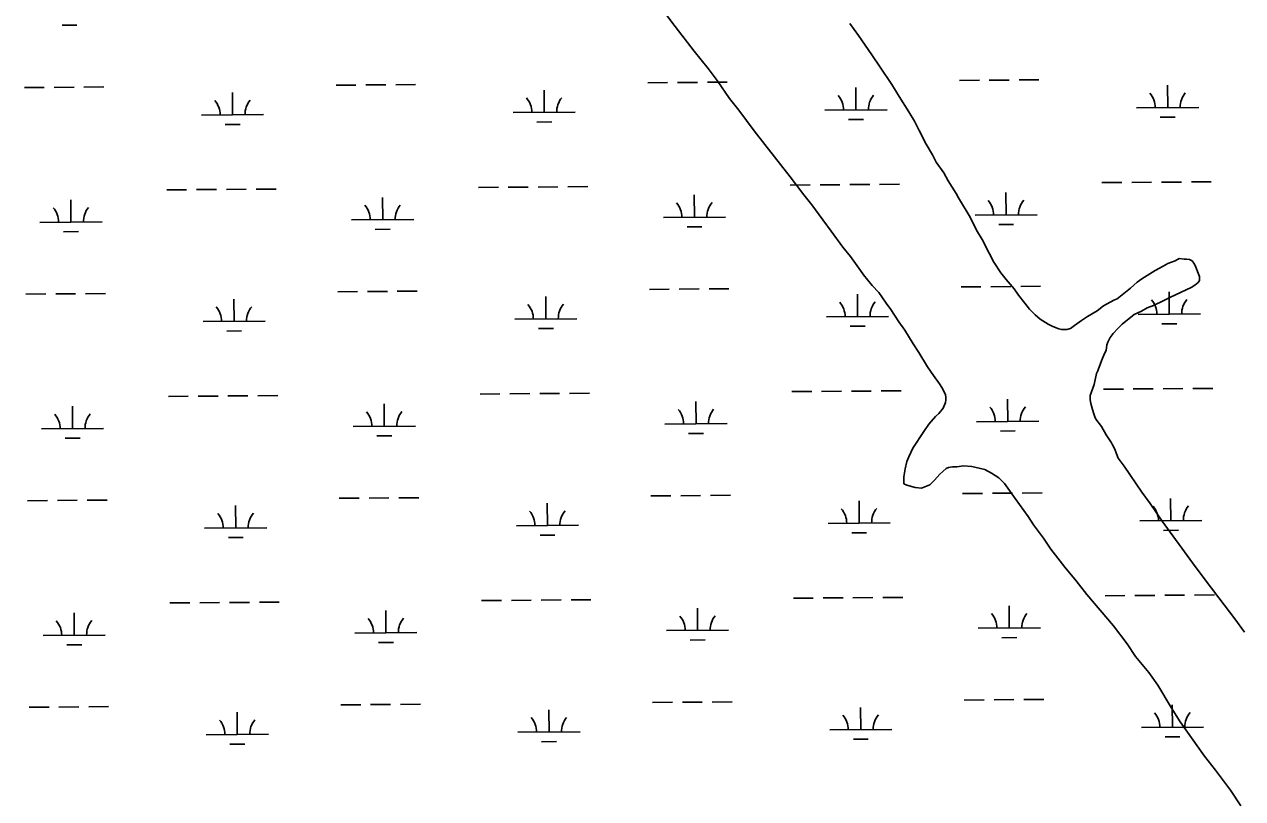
# Model space of a CAD drawing. Extents: x 3540316 to 3578335, y 553172 to 578787.
# Drawn here: x 3561120 to 3563082, y 574451 to 575698 of the extents above; entities that cross this region are included whole.
import ezdxf

# ---------------------------------------------------------------- set-up
doc = ezdxf.new("R2010")
doc.units = 0
doc.layers.add('V-SITE-VEGE', color=7, linetype='Continuous')
doc.layers.add('V-WETL-SWMP', color=7, linetype='Continuous')

msp = doc.modelspace()

# ---------------------------------------------------------------- linework, layer by layer
at = {"layer": 'V-SITE-VEGE'}
for p, q in [((3562141.5, 575730), (3562168.2, 575694.9)), ((3562463.3, 575680.5), (3562449.4, 575699.4)), ((3562168.2, 575694.9), (3562198.8, 575654.9)), ((3562484.5, 575649.1), (3562463.3, 575680.5)), ((3562198.8, 575654.9), (3562221, 575627.4)), ((3562497.9, 575629.1), (3562484.5, 575649.1)), ((3562221, 575627.4), (3562235.5, 575607.9)), ((3562516.8, 575601.5), (3562497.9, 575629.1)), ((3562235.5, 575607.9), (3562255.6, 575578.7)), ((3562528.6, 575582), (3562516.8, 575601.5)), ((3562544.2, 575557.1), (3562528.6, 575582)), ((3562255.6, 575578.7), (3562270.6, 575559.8)), ((3562270.6, 575559.8), (3562295.1, 575526.8)), ((3562553.2, 575542.5), (3562544.2, 575557.1)), ((3562561, 575527.3), (3562553.2, 575542.5)), ((3562295.1, 575526.8), (3562312.3, 575504.7)), ((3562572.3, 575505.1), (3562561, 575527.3)), ((3562312.3, 575504.7), (3562353.5, 575452.9)), ((3562582.3, 575488.3), (3562572.3, 575505.1)), ((3562588.5, 575476.4), (3562582.3, 575488.3)), ((3562600.8, 575459.1), (3562588.5, 575476.4)), ((3562353.5, 575452.9), (3562375.2, 575423.7)), ((3562607.5, 575446.1), (3562600.8, 575459.1)), ((3562620.3, 575426.1), (3562607.5, 575446.1)), ((3562624.3, 575419), (3562620.3, 575426.1)), ((3562375.2, 575423.7), (3562388, 575407.5)), ((3562388, 575407.5), (3562405.8, 575383.2)), ((3562643.3, 575387.6), (3562624.3, 575419)), ((3562653.4, 575367), (3562643.3, 575387.6)), ((3562405.8, 575383.2), (3562419.2, 575365.3)), ((3562419.2, 575365.3), (3562438.1, 575339.4)), ((3562662.4, 575351.8), (3562653.4, 575367)), ((3562673.6, 575329.6), (3562662.4, 575351.8)), ((3562438.1, 575339.4), (3562450.3, 575324.3)), ((3562681.4, 575315), (3562673.6, 575329.6)), ((3562450.3, 575324.3), (3562466.5, 575302.1)), ((3562692.6, 575298.2), (3562681.4, 575315)), ((3562954, 575309), (3562941, 575301.7)), ((3562961.6, 575313), (3562954, 575309)), ((3562973, 575317.5), (3562961.6, 575313)), ((3562979.5, 575320.9), (3562973, 575317.5)), ((3562987.7, 575319.9), (3562979.5, 575320.9)), ((3562991.5, 575319.9), (3562987.7, 575319.9)), ((3562996.5, 575319.5), (3562991.5, 575319.9)), ((3563000.3, 575317.3), (3562996.5, 575319.5)), ((3563004.2, 575311.9), (3563000.3, 575317.3)), ((3563006.5, 575307), (3563004.2, 575311.9)), ((3563010.4, 575297.8), (3563006.5, 575307)), ((3562466.5, 575302.1), (3562471.5, 575295.1)), ((3562471.5, 575295.1), (3562485.4, 575277.8)), ((3562700.9, 575287.4), (3562692.6, 575298.2)), ((3562713.7, 575272.3), (3562700.9, 575287.4)), ((3562919.4, 575288.3), (3562911.8, 575283.3)), ((3562932.4, 575296.7), (3562919.4, 575288.3)), ((3562941, 575301.7), (3562932.4, 575296.7)), ((3563012.1, 575292.4), (3563010.4, 575297.8)), ((3563012.2, 575285.8), (3563012.1, 575292.4)), ((3562485.4, 575277.8), (3562495.9, 575266.5)), ((3562721, 575262), (3562713.7, 575272.3)), ((3562901, 575273.3), (3562880, 575256.1)), ((3562911.8, 575283.3), (3562901, 575273.3)), ((3562965.7, 575259), (3562998.7, 575274.7)), ((3562998.7, 575274.7), (3563004.7, 575278.1)), ((3563004.7, 575278.1), (3563010.1, 575282.5)), ((3563010.1, 575282.5), (3563012.2, 575285.8)), ((3562495.9, 575266.5), (3562507.6, 575249.2)), ((3562507.6, 575249.2), (3562515.4, 575238.9)), ((3562731, 575249.1), (3562721, 575262)), ((3562738.8, 575239.3), (3562731, 575249.1)), ((3562874.5, 575253.8), (3562857.7, 575244.9)), ((3562880, 575256.1), (3562874.5, 575253.8)), ((3562938, 575245.5), (3562954.8, 575253.3)), ((3562954.8, 575253.3), (3562965.7, 575259)), ((3562515.4, 575238.9), (3562528.3, 575219.4)), ((3562747.6, 575230.7), (3562738.8, 575239.3)), ((3562755.9, 575223.2), (3562747.6, 575230.7)), ((3562847.5, 575237.1), (3562831.8, 575227.6)), ((3562857.7, 575244.9), (3562847.5, 575237.1)), ((3562887.6, 575215.2), (3562907.1, 575230.8)), ((3562907.1, 575230.8), (3562919, 575236.4)), ((3562919, 575236.4), (3562928.2, 575241.5)), ((3562928.2, 575241.5), (3562938, 575245.5)), ((3562528.3, 575219.4), (3562537.7, 575205.9)), ((3562768.6, 575215.2), (3562755.9, 575223.2)), ((3562776.3, 575211.5), (3562768.6, 575215.2)), ((3562785.6, 575207.8), (3562776.3, 575211.5)), ((3562804.7, 575208.6), (3562798.7, 575206.9)), ((3562811.2, 575213.1), (3562804.7, 575208.6)), ((3562822.6, 575221.4), (3562811.2, 575213.1)), ((3562831.8, 575227.6), (3562822.6, 575221.4)), ((3562873.1, 575200.3), (3562881.2, 575209.2)), ((3562881.2, 575209.2), (3562887.6, 575215.2)), ((3562537.7, 575205.9), (3562551.2, 575183.7)), ((3562790, 575206.8), (3562785.6, 575207.8)), ((3562798.7, 575206.9), (3562790, 575206.8)), ((3562864.6, 575186.5), (3562868.3, 575194.2)), ((3562868.3, 575194.2), (3562873.1, 575200.3)), ((3562551.2, 575183.7), (3562560.6, 575169.7)), ((3562560.6, 575169.7), (3562574.6, 575146.9)), ((3562859.4, 575167.9), (3562862, 575172.8)), ((3562862, 575172.8), (3562863, 575182.1)), ((3562863, 575182.1), (3562864.6, 575186.5)), ((3562849.9, 575143.7), (3562855.7, 575159.1)), ((3562855.7, 575159.1), (3562859.4, 575167.9)), ((3562574.6, 575146.9), (3562584.1, 575132.9)), ((3562584.1, 575132.9), (3562593.6, 575119.3)), ((3562842.6, 575118.5), (3562846.7, 575136)), ((3562846.7, 575136), (3562848.8, 575140.4)), ((3562848.8, 575140.4), (3562849.9, 575143.7)), ((3562593.6, 575119.3), (3562597.5, 575113.4)), ((3562597.5, 575113.4), (3562601.4, 575106.3)), ((3562836.3, 575100.4), (3562842.6, 575118.5)), ((3562601.4, 575106.3), (3562603.1, 575101.4)), ((3562603.1, 575101.4), (3562603.7, 575097.6)), ((3562603.8, 575093.3), (3562603.3, 575089.4)), ((3562603.7, 575097.6), (3562603.8, 575093.3)), ((3562836.4, 575093.8), (3562836.3, 575100.4)), ((3562837.6, 575087.9), (3562836.4, 575093.8)), ((3562592.6, 575071.3), (3562587.2, 575066.8)), ((3562599.6, 575080.1), (3562592.6, 575071.3)), ((3562603.3, 575089.4), (3562599.6, 575080.1)), ((3562839.9, 575078.1), (3562837.6, 575087.9)), ((3562842.2, 575071), (3562839.9, 575078.1)), ((3562576.5, 575054.1), (3562568.5, 575042.5)), ((3562587.2, 575066.8), (3562576.5, 575054.1)), ((3562843.9, 575066.1), (3562842.2, 575071)), ((3562845.6, 575062.3), (3562843.9, 575066.1)), ((3562854.5, 575050.4), (3562845.6, 575062.3)), ((3562568.5, 575042.5), (3562550.8, 575015.5)), ((3562862.3, 575037.4), (3562854.5, 575050.4)), ((3562870.7, 575024.4), (3562862.3, 575037.4)), ((3562550.8, 575015.5), (3562544.5, 575001.8)), ((3562872.4, 575021.2), (3562870.7, 575024.4)), ((3562875.8, 575014.1), (3562872.4, 575021.2)), ((3562878.6, 575006.5), (3562875.8, 575014.1)), ((3562541.3, 574994.1), (3562538.2, 574982.6)), ((3562544.5, 575001.8), (3562541.3, 574994.1)), ((3562881.4, 574999.5), (3562878.6, 575006.5)), ((3562890.9, 574986.5), (3562881.4, 574999.5)), ((3562538.2, 574982.6), (3562536.2, 574969.4)), ((3562585.9, 574964.1), (3562594, 574974.1)), ((3562594, 574974.1), (3562598.9, 574978)), ((3562598.9, 574978), (3562604.2, 574983)), ((3562604.2, 574983), (3562608, 574984.7)), ((3562608, 574984.7), (3562614.6, 574985.8)), ((3562614.6, 574985.8), (3562621.7, 574985.9)), ((3562621.7, 574985.9), (3562632.6, 574987.2)), ((3562632.6, 574987.2), (3562645.7, 574986.3)), ((3562645.7, 574986.3), (3562666.5, 574981.1)), ((3562666.5, 574981.1), (3562677.5, 574975.3)), ((3562677.5, 574975.3), (3562689.1, 574967.8)), ((3562919.3, 574944.8), (3562890.9, 574986.5)), ((3562536.2, 574969.4), (3562536.3, 574958.5)), ((3562536.3, 574958.5), (3562541.3, 574955.9)), ((3562541.3, 574955.9), (3562554.4, 574952.2)), ((3562564.8, 574951.3), (3562577.9, 574956.9)), ((3562577.9, 574956.9), (3562585.9, 574964.1)), ((3562689.1, 574967.8), (3562698.5, 574958.6)), ((3562698.5, 574958.6), (3562715.8, 574934.9)), ((3562554.4, 574952.2), (3562564.8, 574951.3)), ((3562715.8, 574934.9), (3562736.4, 574905.7)), ((3562932.7, 574926.5), (3562919.3, 574944.8)), ((3562952.2, 574898.3), (3562932.7, 574926.5)), ((3562736.4, 574905.7), (3562744.8, 574892.1)), ((3563001.2, 574831.3), (3562952.2, 574898.3)), ((3562744.8, 574892.1), (3562760.9, 574870.5)), ((3562760.9, 574870.5), (3562773.2, 574853.2)), ((3562773.2, 574853.2), (3562795.4, 574824)), ((3562795.4, 574824), (3562813.8, 574801.9)), ((3563018.5, 574808.1), (3563001.2, 574831.3)), ((3562813.8, 574801.9), (3562831, 574779.8)), ((3563043.5, 574774.6), (3563018.5, 574808.1)), ((3562831, 574779.8), (3562873.8, 574729.6)), ((3563069.1, 574741.1), (3563043.5, 574774.6)), ((3563084.7, 574719.5), (3563069.1, 574741.1)), ((3562873.8, 574729.6), (3562896, 574700.4)), ((3562896, 574700.4), (3562909.4, 574680.4)), ((3562909.4, 574680.4), (3562930.6, 574654.5)), ((3562930.6, 574654.5), (3562945, 574633.9)), ((3562945, 574633.9), (3562966.8, 574598.2)), ((3562966.8, 574598.2), (3562981.4, 574574.9)), ((3562981.4, 574574.9), (3563020.4, 574519.8)), ((3563020.4, 574519.8), (3563038.2, 574497.1)), ((3563038.2, 574497.1), (3563062.1, 574464.7)), ((3563062.1, 574464.7), (3563078.9, 574439.8))]:
    msp.add_line(p, q, dxfattribs=at)
at = {"layer": 'V-WETL-SWMP'}
for p, q in [((3561180.9, 575696.9), (3561204.9, 575697.1)), ((3561670.1, 575600.7), (3561702.1, 575600.9)), ((3561718.1, 575601), (3561750.1, 575601.3)), ((3562124, 575604.2), (3562156, 575604.4)), ((3562172, 575604.5), (3562204, 575604.8)), ((3562220, 575604.9), (3562252, 575605.1)), ((3562625.9, 575608), (3562657.9, 575608.3)), ((3562673.9, 575608.4), (3562705.9, 575608.6)), ((3562721.9, 575608.8), (3562753.9, 575609)), ((3561120.2, 575596.4), (3561152.2, 575596.7)), ((3561168.2, 575596.8), (3561200.2, 575597)), ((3561216.2, 575597.2), (3561248.2, 575597.4)), ((3561455.4, 575552.6), (3561455.1, 575588.6)), ((3561622.1, 575600.3), (3561654.1, 575600.5)), ((3561957.3, 575556.4), (3561957, 575592.4)), ((3562459.2, 575560.3), (3562458.9, 575596.3)), ((3562961.1, 575564.2), (3562960.8, 575600.2)), ((3562911.1, 575563.8), (3563011.1, 575564.6)), ((3561405.4, 575552.2), (3561505.4, 575553)), ((3561907.3, 575556.1), (3562007.3, 575556.8)), ((3562409.2, 575559.9), (3562509.2, 575560.7)), ((3562447.3, 575544.8), (3562471.3, 575545)), ((3562949.2, 575548.7), (3562973.2, 575548.8)), ((3561443.5, 575537.1), (3561467.5, 575537.2)), ((3561945.4, 575540.9), (3561969.4, 575541.1)), ((3562903.2, 575443.7), (3562935.2, 575443.9)), ((3562951.2, 575444), (3562983.2, 575444.3)), ((3562999.2, 575444.4), (3563031.2, 575444.6)), ((3561349.5, 575431.7), (3561381.5, 575431.9)), ((3561397.5, 575432.1), (3561429.5, 575432.3)), ((3561445.5, 575432.4), (3561477.5, 575432.7)), ((3561493.5, 575432.8), (3561525.5, 575433)), ((3561851.4, 575435.6), (3561883.4, 575435.8)), ((3561899.4, 575435.9), (3561931.4, 575436.2)), ((3561947.4, 575436.3), (3561979.4, 575436.5)), ((3561995.4, 575436.7), (3562027.4, 575436.9)), ((3562353.3, 575439.4), (3562385.3, 575439.7)), ((3562401.3, 575439.8), (3562433.3, 575440)), ((3562449.3, 575440.2), (3562481.3, 575440.4)), ((3562497.3, 575440.5), (3562529.3, 575440.8)), ((3562701, 575391.4), (3562700.7, 575427.4)), ((3562855.2, 575443.3), (3562887.2, 575443.5)), ((3561195.3, 575379.8), (3561195, 575415.8)), ((3561697.2, 575383.6), (3561696.9, 575419.6)), ((3562199.1, 575387.5), (3562198.8, 575423.5)), ((3562149.1, 575387.1), (3562249.1, 575387.9)), ((3562651, 575391), (3562751, 575391.7)), ((3561145.3, 575379.4), (3561245.3, 575380.1)), ((3561647.2, 575383.2), (3561747.2, 575384)), ((3561685.3, 575368.1), (3561709.3, 575368.3)), ((3562187.2, 575372), (3562211.2, 575372.2)), ((3562689.1, 575375.8), (3562713.1, 575376)), ((3561183.4, 575364.2), (3561207.4, 575364.4)), ((3561624.7, 575267.6), (3561656.7, 575267.9)), ((3561672.7, 575268), (3561704.7, 575268.2)), ((3561720.7, 575268.4), (3561752.7, 575268.6)), ((3562126.6, 575271.5), (3562158.6, 575271.7)), ((3562174.6, 575271.9), (3562206.6, 575272.1)), ((3562222.6, 575272.2), (3562254.6, 575272.5)), ((3562628.5, 575275.4), (3562660.5, 575275.6)), ((3562676.5, 575275.7), (3562708.5, 575276)), ((3562724.5, 575276.1), (3562756.5, 575276.4)), ((3562963.7, 575231.5), (3562963.4, 575267.5)), ((3561122.8, 575263.8), (3561154.8, 575264)), ((3561170.8, 575264.1), (3561202.8, 575264.4)), ((3561218.8, 575264.5), (3561250.8, 575264.7)), ((3561458, 575219.9), (3561457.7, 575255.9)), ((3561959.9, 575223.8), (3561959.6, 575259.8)), ((3562461.8, 575227.6), (3562461.5, 575263.6)), ((3562411.8, 575227.3), (3562511.8, 575228)), ((3562913.7, 575231.1), (3563013.7, 575231.9)), ((3561408, 575219.5), (3561508, 575220.3)), ((3561909.9, 575223.4), (3562009.9, 575224.2)), ((3561948, 575208.3), (3561972, 575208.4)), ((3562449.9, 575212.1), (3562473.9, 575212.3)), ((3562951.8, 575216), (3562975.8, 575216.2)), ((3561446.1, 575204.4), (3561470.1, 575204.6)), ((3562857.7, 575110.6), (3562889.7, 575110.9)), ((3562905.7, 575111), (3562937.7, 575111.2)), ((3562953.7, 575111.4), (3562985.7, 575111.6)), ((3563001.7, 575111.7), (3563033.7, 575112)), ((3561352.1, 575099), (3561384.1, 575099.3)), ((3561400.1, 575099.4), (3561432.1, 575099.6)), ((3561448.1, 575099.8), (3561480.1, 575100)), ((3561496.1, 575100.1), (3561528.1, 575100.4)), ((3561854, 575102.9), (3561886, 575103.1)), ((3561902, 575103.3), (3561934, 575103.5)), ((3561950, 575103.6), (3561982, 575103.9)), ((3561998, 575104), (3562030, 575104.2)), ((3562201.7, 575054.8), (3562201.4, 575090.8)), ((3562355.9, 575106.8), (3562387.9, 575107)), ((3562403.8, 575107.1), (3562435.8, 575107.4)), ((3562451.8, 575107.5), (3562483.8, 575107.7)), ((3562499.8, 575107.9), (3562531.8, 575108.1)), ((3562703.5, 575058.7), (3562703.3, 575094.7)), ((3561197.9, 575047.1), (3561197.6, 575083.1)), ((3561699.8, 575051), (3561699.5, 575087)), ((3562151.7, 575054.4), (3562251.7, 575055.2)), ((3562653.5, 575058.3), (3562753.5, 575059.1)), ((3561147.9, 575046.7), (3561247.9, 575047.5)), ((3561649.8, 575050.6), (3561749.8, 575051.3)), ((3561687.9, 575035.4), (3561711.9, 575035.6)), ((3562189.8, 575039.3), (3562213.8, 575039.5)), ((3562691.7, 575043.2), (3562715.7, 575043.4)), ((3561186, 575031.6), (3561210, 575031.7)), ((3561627.2, 574935), (3561659.2, 574935.2)), ((3561675.2, 574935.3), (3561707.2, 574935.6)), ((3561723.2, 574935.7), (3561755.2, 574935.9)), ((3562129.1, 574938.8), (3562161.1, 574939.1)), ((3562177.1, 574939.2), (3562209.1, 574939.4)), ((3562225.1, 574939.6), (3562257.1, 574939.8)), ((3562631, 574942.7), (3562663, 574942.9)), ((3562679, 574943.1), (3562711, 574943.3)), ((3562727, 574943.4), (3562759, 574943.7)), ((3562966.2, 574898.9), (3562965.9, 574934.9)), ((3561125.4, 574931.1), (3561157.4, 574931.3)), ((3561173.4, 574931.5), (3561205.4, 574931.7)), ((3561221.3, 574931.8), (3561253.3, 574932.1)), ((3561460.5, 574887.2), (3561460.3, 574923.2)), ((3561962.4, 574891.1), (3561962.2, 574927.1)), ((3562464.3, 574895), (3562464.1, 574931)), ((3562414.3, 574894.6), (3562514.3, 574895.4)), ((3562916.2, 574898.5), (3563016.2, 574899.2)), ((3561410.5, 574886.9), (3561510.5, 574887.6)), ((3561912.4, 574890.7), (3562012.4, 574891.5)), ((3561950.6, 574875.6), (3561974.6, 574875.8)), ((3562452.5, 574879.5), (3562476.4, 574879.6)), ((3562954.3, 574883.3), (3562978.3, 574883.5)), ((3561448.7, 574871.7), (3561472.7, 574871.9)), ((3562860.3, 574778), (3562892.3, 574778.2)), ((3562908.3, 574778.3), (3562940.3, 574778.6)), ((3562956.3, 574778.7), (3562988.3, 574778.9)), ((3563004.3, 574779.1), (3563036.3, 574779.3)), ((3561354.6, 574766.4), (3561386.6, 574766.6)), ((3561402.6, 574766.7), (3561434.6, 574767)), ((3561450.6, 574767.1), (3561482.6, 574767.3)), ((3561498.6, 574767.5), (3561530.6, 574767.7)), ((3561856.5, 574770.2), (3561888.5, 574770.5)), ((3561904.5, 574770.6), (3561936.5, 574770.8)), ((3561952.5, 574771), (3561984.5, 574771.2)), ((3562000.5, 574771.3), (3562032.5, 574771.6)), ((3562204.2, 574722.2), (3562203.9, 574758.2)), ((3562358.4, 574774.1), (3562390.4, 574774.3)), ((3562406.4, 574774.5), (3562438.4, 574774.7)), ((3562454.4, 574774.8), (3562486.4, 574775.1)), ((3562502.4, 574775.2), (3562534.4, 574775.4)), ((3562706.1, 574726), (3562705.8, 574762)), ((3561200.4, 574714.4), (3561200.2, 574750.4)), ((3561702.3, 574718.3), (3561702, 574754.3)), ((3561652.3, 574717.9), (3561752.3, 574718.7)), ((3562154.2, 574721.8), (3562254.2, 574722.5)), ((3562656.1, 574725.6), (3562756.1, 574726.4)), ((3561150.4, 574714), (3561250.4, 574714.8)), ((3561188.6, 574698.9), (3561212.6, 574699.1)), ((3561690.4, 574702.8), (3561714.4, 574703)), ((3562192.3, 574706.6), (3562216.3, 574706.8)), ((3562694.2, 574710.5), (3562718.2, 574710.7)), ((3561629.8, 574602.3), (3561661.8, 574602.5)), ((3561677.8, 574602.7), (3561709.8, 574602.9)), ((3561725.8, 574603), (3561757.8, 574603.3)), ((3562131.7, 574606.2), (3562163.7, 574606.4)), ((3562179.7, 574606.5), (3562211.7, 574606.8)), ((3562227.7, 574606.9), (3562259.7, 574607.2)), ((3562633.6, 574610), (3562665.6, 574610.3)), ((3562681.6, 574610.4), (3562713.6, 574610.7)), ((3562729.6, 574610.8), (3562761.6, 574611)), ((3562968.8, 574566.2), (3562968.5, 574602.2)), ((3561127.9, 574598.4), (3561159.9, 574598.7)), ((3561175.9, 574598.8), (3561207.9, 574599)), ((3561223.9, 574599.2), (3561255.9, 574599.4)), ((3561463.1, 574554.6), (3561462.8, 574590.6)), ((3561965, 574558.4), (3561964.7, 574594.4)), ((3562466.9, 574562.3), (3562466.6, 574598.3)), ((3562416.9, 574561.9), (3562516.9, 574562.7)), ((3562918.8, 574565.8), (3563018.8, 574566.6)), ((3561413.1, 574554.2), (3561513.1, 574555)), ((3561915, 574558.1), (3562015, 574558.8)), ((3561953.1, 574542.9), (3561977.1, 574543.1)), ((3562455, 574546.8), (3562479, 574547)), ((3562956.9, 574550.7), (3562980.9, 574550.8)), ((3561451.2, 574539.1), (3561475.2, 574539.2))]:
    msp.add_line(p, q, dxfattribs=at)
for centre, start, end in [((3562404, 575560.4), 359.6699, 41.2135), ((3562514.4, 575561.2), 139.6699, 181.2135), ((3562905.9, 575564.2), 359.6699, 41.2135), ((3563016.3, 575565.1), 139.6699, 181.2135), ((3561400.2, 575552.6), 359.6699, 41.2135), ((3561510.7, 575553.5), 139.6699, 181.2135), ((3561902.1, 575556.5), 359.6699, 41.2135), ((3562012.5, 575557.3), 139.6699, 181.2135), ((3561642, 575383.7), 359.6699, 41.2135), ((3561752.4, 575384.5), 139.6699, 181.2135), ((3562143.8, 575387.5), 359.6699, 41.2135), ((3562254.3, 575388.4), 139.6699, 181.2135), ((3562645.7, 575391.4), 359.6699, 41.2135), ((3562756.2, 575392.3), 139.6699, 181.2135), ((3561140.1, 575379.8), 359.6699, 41.2135), ((3561250.5, 575380.7), 139.6699, 181.2135), ((3562406.5, 575227.7), 359.6699, 41.2135), ((3562517, 575228.5), 139.6699, 181.2135), ((3562908.4, 575231.6), 359.6699, 41.2135), ((3563018.9, 575232.4), 139.6699, 181.2135), ((3561402.7, 575220), 359.6699, 41.2135), ((3561513.2, 575220.8), 139.6699, 181.2135), ((3561904.6, 575223.8), 359.6699, 41.2135), ((3562015.1, 575224.7), 139.6699, 181.2135), ((3561644.5, 575051), 359.6699, 41.2135), ((3561755, 575051.9), 139.6699, 181.2135), ((3562146.4, 575054.9), 359.6699, 41.2135), ((3562256.9, 575055.7), 139.6699, 181.2135), ((3562648.3, 575058.7), 359.6699, 41.2135), ((3562758.8, 575059.6), 139.6699, 181.2135), ((3561142.6, 575047.1), 359.6699, 41.2135), ((3561253.1, 575048), 139.6699, 181.2135), ((3561907.2, 574891.2), 359.6699, 41.2135), ((3562017.7, 574892), 139.6699, 181.2135), ((3562409.1, 574895), 359.6699, 41.2135), ((3562519.6, 574895.9), 139.6699, 181.2135), ((3562911, 574898.9), 359.6699, 41.2135), ((3563021.5, 574899.8), 139.6699, 181.2135), ((3561405.3, 574887.3), 359.6699, 41.2135), ((3561515.8, 574888.1), 139.6699, 181.2135), ((3561145.2, 574714.5), 359.6699, 41.2135), ((3561255.7, 574715.3), 139.6699, 181.2135), ((3561647.1, 574718.3), 359.6699, 41.2135), ((3561757.6, 574719.2), 139.6699, 181.2135), ((3562149, 574722.2), 359.6699, 41.2135), ((3562259.5, 574723.1), 139.6699, 181.2135), ((3562650.9, 574726.1), 359.6699, 41.2135), ((3562761.4, 574726.9), 139.6699, 181.2135), ((3561909.8, 574558.5), 359.6699, 41.2135), ((3562020.2, 574559.3), 139.6699, 181.2135), ((3562411.7, 574562.4), 359.6699, 41.2135), ((3562522.1, 574563.2), 139.6699, 181.2135), ((3562913.5, 574566.2), 359.6699, 41.2135), ((3563024, 574567.1), 139.6699, 181.2135), ((3561407.9, 574554.6), 359.6699, 41.2135), ((3561518.3, 574555.5), 139.6699, 181.2135)]:
    msp.add_arc(centre, 35.2, start, end, dxfattribs=at)

doc.saveas('drawing.dxf')
